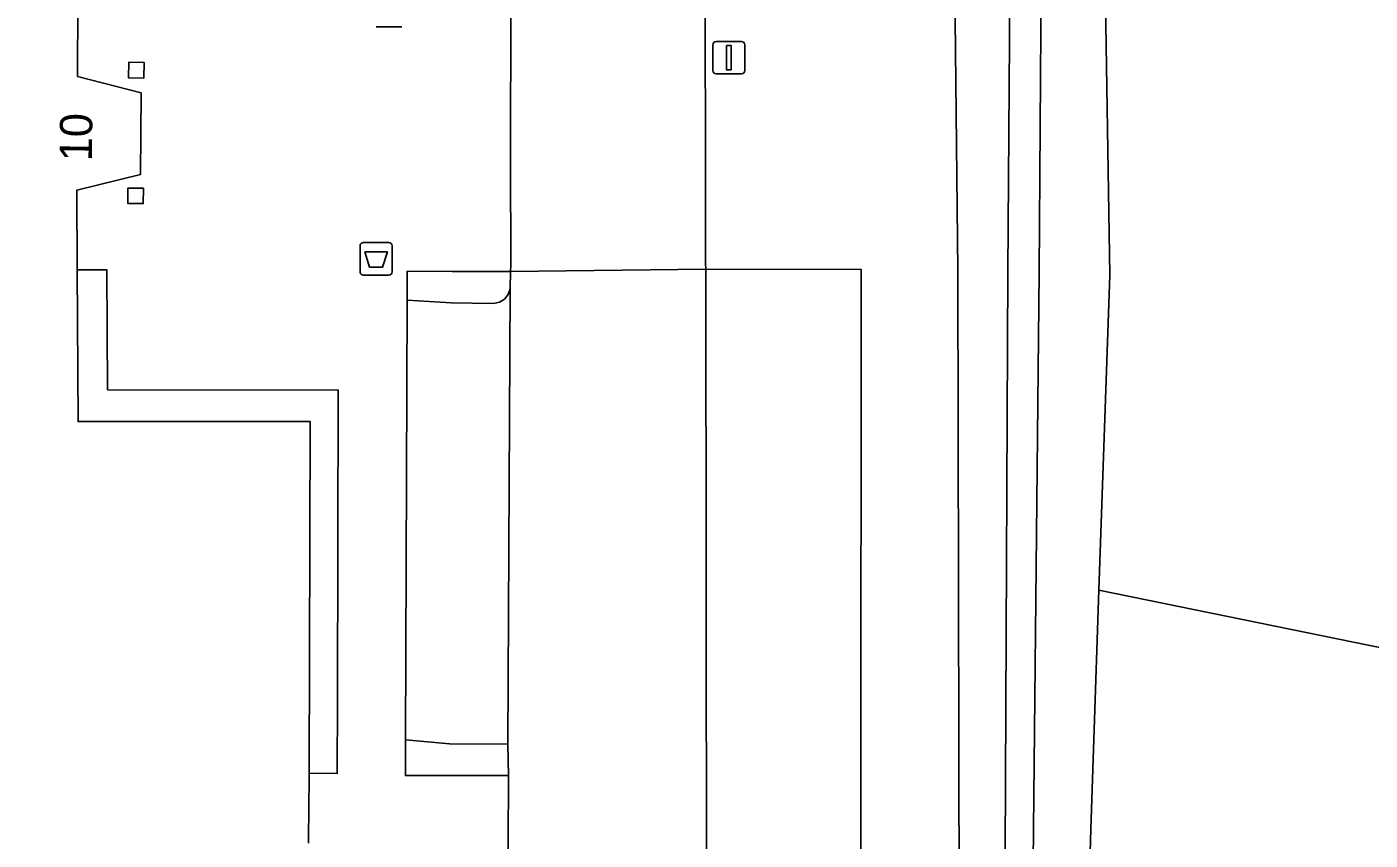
# Model space of a CAD drawing. Extents: x 161477 to 163040, y 383680 to 384871.
# Drawn here: x 162645.44 to 162686.91, y 384283.99 to 384309.1 of the extents above; entities that cross this region are included whole.
import ezdxf

# ---------------------------------------------------------------- set-up
doc = ezdxf.new("R2010")
doc.units = 0
for name, color, linetype in [('IMGEO_Afvalbak', 7, 'Continuous'), ('IMGEO_Gemengd_bos', 7, 'Continuous'), ('IMGEO_Groenvoorziening', 7, 'Continuous'), ('IMGEO_Lichtmast', 7, 'Continuous'), ('IMGEO_Pand', 7, 'Continuous'), ('IMGEO_Pand_nummerreeks', 7, 'Continuous'), ('IMGEO_Parkeervlak_halfverhard', 7, 'Continuous'), ('IMGEO_Rijbaan_lokaal_halfverhard', 7, 'Continuous'), ('IMGEO_Rijbaan_lokaal_open', 7, 'Continuous'), ('IMGEO_Terreindeel_halfverhard', 7, 'Continuous'), ('IMGEO_Voetpad_open', 7, 'Continuous'), ('IMGEO_Waterloop', 7, 'Continuous')]:
    doc.layers.add(name, color=color, linetype=linetype)

msp = doc.modelspace()

# ---------------------------------------------------------------- linework, layer by layer
at = {"layer": 'IMGEO_Afvalbak'}
for p, q in [((162657.015, 384309.1), (162656.225, 384309.1)), ((162656.225, 384309.1), (162657.015, 384309.1)), ((162655.725, 384301.54), (162655.725, 384302.34)), ((162655.725, 384302.34), (162655.725, 384301.54)), ((162655.825, 384302.44), (162656.615, 384302.44)), ((162656.615, 384302.44), (162655.825, 384302.44)), ((162656.715, 384302.34), (162656.715, 384301.54)), ((162656.715, 384301.54), (162656.715, 384302.34)), ((162656.615, 384301.44), (162655.825, 384301.44)), ((162655.825, 384301.44), (162656.615, 384301.44))]:
    msp.add_line(p, q, dxfattribs=at)
msp.add_lwpolyline([(162655.868, 384302.154), (162656.572, 384302.154), (162656.423, 384301.684), (162656.017, 384301.684), (162655.868, 384302.154)], dxfattribs=at)
for centre, start, end in [((162655.825, 384302.34), 90, 180), ((162655.825, 384302.34), 90, 180), ((162656.615, 384302.34), 0, 90), ((162656.615, 384302.34), 360, 90), ((162655.825, 384301.54), 180, 270), ((162655.825, 384301.54), 180, 270), ((162656.615, 384301.54), 270, 0), ((162656.615, 384301.54), 270, 0)]:
    msp.add_arc(centre, 0.1, start, end, dxfattribs=at)
at = {"layer": 'IMGEO_Gemengd_bos'}
for points in [[(162734.646, 384333.69), (162735.542, 384327.318), (162735.843, 384325.177), (162741.782, 384325.434), (162741.603, 384323.166), (162741.552, 384322.457), (162741.702, 384322.447), (162741.178, 384315.157), (162744.219, 384278.302), (162745.112, 384267.49), (162745.32, 384267.443), (162745.178, 384266.689), (162745.218, 384266.206), (162745.618, 384261.365), (162730.268, 384253.411), (162709.699, 384265.561), (162700.876, 384267.45), (162685.172, 384270.174), (162680.712, 384268.859), (162677.825, 384268.009), (162674.306, 384268.01), (162674.228, 384277.109), (162674.178, 384301.584), (162673.824, 384335.54)], [(162666.431, 384331.282), (162666.378, 384312.603), (162666.394, 384301.805), (162666.396, 384301.622), (162671.192, 384301.614), (162671.187, 384284.589), (162671.182, 384269.766), (162671.095, 384268.01), (162671.07, 384262.718), (162666.439, 384262.735), (162666.565, 384257.078), (162658.544, 384257.091), (162609.921, 384257.281), (162603.804, 384257.287), (162603.808, 384259.515), (162602.839, 384259.528), (162598.723, 384259.582), (162598.723, 384244.643), (162594.089, 384244.643), (162588.029, 384244.604), (162582.785, 384244.57), (162582.673, 384197.288), (162580.255, 384195.883), (162550.32, 384178.867)]]:
    msp.add_lwpolyline(points, dxfattribs=at)
at = {"layer": 'IMGEO_Groenvoorziening'}
for points in [[(162673.824, 384335.54), (162674.178, 384301.584), (162674.228, 384277.109), (162674.306, 384268.01), (162677.825, 384268.009), (162678.284, 384284.328), (162678.537, 384291.707), (162678.87, 384301.435)], [(162675.721, 384301.539), (162675.959, 384334.383)], [(162676.912, 384332.95), (162676.694, 384301.526), (162676.378, 384270.169), (162675.578, 384270.173), (162675.721, 384301.539)], [(162678.87, 384301.435), (162678.382, 384332.402)], [(162678.382, 384332.402), (162678.87, 384301.435), (162678.537, 384291.707), (162744.219, 384278.302), (162741.178, 384315.157), (162741.702, 384322.447), (162741.552, 384322.457), (162741.603, 384323.166), (162741.782, 384325.434)]]:
    msp.add_lwpolyline(points, dxfattribs=at)
for points in [[(162744.219, 384278.302), (162678.537, 384291.707), (162678.284, 384284.328), (162677.825, 384268.009), (162680.712, 384268.859), (162685.172, 384270.174), (162700.876, 384267.45), (162709.699, 384265.561), (162730.268, 384253.411), (162745.618, 384261.365), (162745.218, 384266.206), (162745.178, 384266.689), (162745.32, 384267.443), (162745.112, 384267.49)], [(162660.291, 384286.953), (162658.487, 384286.969), (162657.132, 384287.089), (162657.128, 384285.987), (162660.306, 384285.993)]]:
    msp.add_lwpolyline(points, close=True, dxfattribs=at)
at = {"layer": 'IMGEO_Lichtmast'}
for p, q in [((162666.615, 384307.75), (162666.615, 384308.55)), ((162666.615, 384308.55), (162666.615, 384307.75)), ((162666.715, 384308.65), (162667.505, 384308.65)), ((162667.505, 384308.65), (162666.715, 384308.65)), ((162667.605, 384308.55), (162667.605, 384307.75)), ((162667.605, 384307.75), (162667.605, 384308.55)), ((162667.505, 384307.65), (162666.715, 384307.65)), ((162666.715, 384307.65), (162667.505, 384307.65))]:
    msp.add_line(p, q, dxfattribs=at)
msp.add_lwpolyline([(162667.035, 384308.525), (162667.185, 384308.525), (162667.185, 384307.775), (162667.035, 384307.775), (162667.035, 384308.525)], dxfattribs=at)
for centre, start, end in [((162666.715, 384308.55), 90, 180), ((162666.715, 384308.55), 90, 180), ((162667.505, 384308.55), 0, 90), ((162667.505, 384308.55), 360, 90), ((162666.715, 384307.75), 180, 270), ((162666.715, 384307.75), 180, 270), ((162667.505, 384307.75), 270, 0), ((162667.505, 384307.75), 270, 0)]:
    msp.add_arc(centre, 0.1, start, end, dxfattribs=at)
at = {"layer": 'IMGEO_Pand'}
msp.add_lwpolyline([(162654.137, 384283.898), (162654.137, 384284.031), (162654.149, 384285.923), (162654.149, 384286.057), (162654.183, 384296.921), (162647.937, 384296.918), (162647.017, 384296.917), (162646.993, 384301.603), (162646.98, 384304.059), (162648.946, 384304.541), (162648.966, 384307.068), (162647.004, 384307.57), (162647.01, 384309.857), (162647.023, 384314.722), (162647.953, 384314.719), (162654.224, 384314.699), (162654.279, 384332.889), (162627.643, 384332.965)], dxfattribs=at)
for points in [[(162649.06, 384307.996), (162648.584, 384308.006), (162648.574, 384307.53), (162649.05, 384307.52)], [(162649.034, 384304.117), (162648.56, 384304.121), (162648.556, 384303.647), (162649.03, 384303.643)]]:
    msp.add_lwpolyline(points, close=True, dxfattribs=at)
at = {"layer": 'IMGEO_Parkeervlak_halfverhard'}
for points in [[(162666.396, 384301.622), (162666.439, 384262.735), (162671.07, 384262.718), (162671.095, 384268.01), (162671.182, 384269.766), (162671.187, 384284.589), (162671.192, 384301.614)], [(162660.359, 384301.015), (162660.297, 384300.834), (162660.182, 384300.694), (162660.026, 384300.599), (162659.848, 384300.562), (162658.535, 384300.578), (162657.182, 384300.662), (162657.132, 384287.089), (162658.487, 384286.969), (162660.291, 384286.953)]]:
    msp.add_lwpolyline(points, close=True, dxfattribs=at)
at = {"layer": 'IMGEO_Rijbaan_lokaal_halfverhard'}
msp.add_lwpolyline([(162666.439, 384262.735), (162666.396, 384301.622), (162660.373, 384301.545), (162660.359, 384301.015), (162660.291, 384286.953), (162660.306, 384285.993), (162660.298, 384283.894), (162660.283, 384282.211), (162660.306, 384263.318), (162655.378, 384263.324), (162637.891, 384263.369), (162611.407, 384263.282), (162609.844, 384263.288), (162609.921, 384257.281), (162658.544, 384257.091), (162666.565, 384257.078)], close=True, dxfattribs=at)
at = {"layer": 'IMGEO_Rijbaan_lokaal_open'}
msp.add_lwpolyline([(162660.375, 384332.641), (162660.598, 384332.626), (162660.614, 384332.329), (162660.582, 384315.057), (162660.376, 384315.053), (162660.385, 384311.755), (162660.38, 384309.793), (162660.369, 384305.019), (162660.379, 384301.737), (162660.373, 384301.545), (162666.396, 384301.622), (162666.394, 384301.805), (162666.378, 384312.603), (162666.431, 384331.282)], dxfattribs=at)
at = {"layer": 'IMGEO_Terreindeel_halfverhard'}
for points in [[(162647.931, 384297.899), (162647.91, 384301.599), (162646.993, 384301.603), (162647.017, 384296.917), (162647.937, 384296.918), (162654.183, 384296.921), (162654.149, 384286.057), (162655.019, 384286.049), (162655.026, 384288.333), (162655.051, 384297.885)], [(162660.359, 384301.015), (162660.373, 384301.545), (162658.568, 384301.553), (162657.184, 384301.559), (162657.182, 384300.662), (162658.535, 384300.578), (162659.848, 384300.562), (162660.026, 384300.599), (162660.182, 384300.694), (162660.297, 384300.834)]]:
    msp.add_lwpolyline(points, close=True, dxfattribs=at)
at = {"layer": 'IMGEO_Voetpad_open'}
for points in [[(162647.01, 384309.857), (162647.004, 384307.57), (162648.966, 384307.068), (162648.946, 384304.541), (162646.98, 384304.059), (162646.993, 384301.603), (162647.91, 384301.599), (162647.931, 384297.899), (162655.051, 384297.885), (162655.026, 384288.333), (162655.019, 384286.049), (162654.149, 384286.057), (162654.149, 384285.923), (162654.137, 384284.031), (162654.137, 384283.898)], [(162660.298, 384283.894), (162660.306, 384285.993), (162657.128, 384285.987), (162657.132, 384287.089), (162657.182, 384300.662), (162657.184, 384301.559), (162658.568, 384301.553), (162660.373, 384301.545), (162660.379, 384301.737), (162660.369, 384305.019), (162660.38, 384309.793)]]:
    msp.add_lwpolyline(points, dxfattribs=at)
for points in [[(162648.574, 384307.53), (162648.584, 384308.006), (162649.06, 384307.996), (162649.05, 384307.52)], [(162649.03, 384303.643), (162648.556, 384303.647), (162648.56, 384304.121), (162649.034, 384304.117)]]:
    msp.add_lwpolyline(points, close=True, dxfattribs=at)
at = {"layer": 'IMGEO_Waterloop'}
for points in [[(162675.959, 384334.383), (162675.721, 384301.539), (162675.578, 384270.173), (162676.378, 384270.169), (162676.694, 384301.526)], [(162676.694, 384301.526), (162676.912, 384332.95)]]:
    msp.add_lwpolyline(points, dxfattribs=at)

# ---------------------------------------------------------------- texts
at = {"layer": 'IMGEO_Pand_nummerreeks'}
msp.add_text('10', height=1, rotation=89.347, dxfattribs=at).set_placement((162647.446, 384304.945))

doc.saveas('drawing.dxf')
